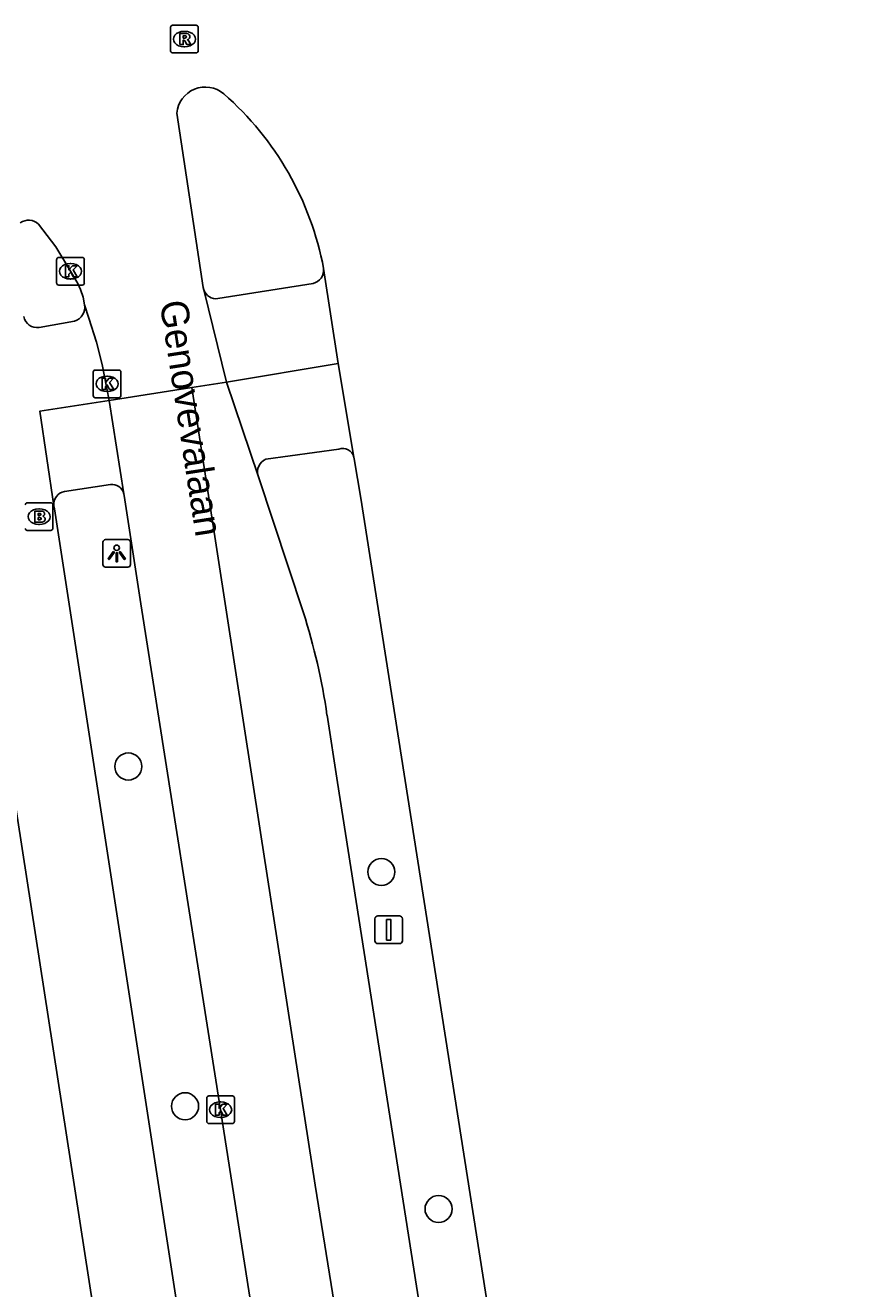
# Model space of a CAD drawing. Extents: x 160077 to 160945, y 386481 to 387498.
# Drawn here: x 160877.64 to 160907.62, y 386829.32 to 386875.02 of the extents above; entities that cross this region are included whole.
import ezdxf

# ---------------------------------------------------------------- set-up
doc = ezdxf.new("R2010")
doc.units = 0
for name, color, linetype in [('IMGEO_Boom', 7, 'Continuous'), ('IMGEO_Brandkraan', 7, 'Continuous'), ('IMGEO_Fietspad_gesloten', 7, 'Continuous'), ('IMGEO_Kolk', 7, 'Continuous'), ('IMGEO_Lichtpunt', 7, 'Continuous'), ('IMGEO_Openbare_ruimte_label', 7, 'Continuous'), ('IMGEO_Rijbaan_lokaal_gesloten', 7, 'Continuous'), ('IMGEO_Rioolput', 7, 'Continuous'), ('IMGEO_Verkeersbordpaal', 7, 'Continuous'), ('IMGEO_Voetpad_open', 7, 'Continuous')]:
    doc.layers.add(name, color=color, linetype=linetype)

msp = doc.modelspace()

# ---------------------------------------------------------------- linework, layer by layer
at = {"layer": 'IMGEO_Boom'}
for centre in [(160881.369, 386848.211), (160890.526, 386844.397), (160883.423, 386835.923), (160892.595, 386832.206)]:
    msp.add_circle(centre, 0.489, dxfattribs=at)
at = {"layer": 'IMGEO_Brandkraan'}
for p, q in [((160877.713, 386857.748), (160878.565, 386857.748)), ((160878.639, 386857.674), (160878.639, 386856.822)), ((160878.126, 386857.528), (160878.151, 386857.528)), ((160878.565, 386856.748), (160877.713, 386856.748)), ((160878.149, 386856.968), (160878.124, 386856.968))]:
    msp.add_line(p, q, dxfattribs=at)
for points in [[(160877.713, 386857.748), (160878.565, 386857.748)], [(160878.639, 386857.674), (160878.639, 386856.822)], [(160877.986, 386857.448), (160877.986, 386857.048), (160878.199, 386857.048)], [(160878.217, 386857.448), (160877.986, 386857.448)], [(160878.165, 386857.367), (160878.111, 386857.367), (160878.111, 386857.291)], [(160878.111, 386857.291), (160878.164, 386857.291)], [(160878.173, 386857.215), (160878.111, 386857.215), (160878.111, 386857.134)], [(160878.565, 386856.748), (160877.713, 386856.748)], [(160878.111, 386857.134), (160878.173, 386857.134)]]:
    msp.add_lwpolyline(points, dxfattribs=at)
for centre, radius, start, end in [((160877.715, 386857.672), 0.0765, 91.552, 178.448), ((160877.715, 386857.672), 0.0765, 91.552, 178.448), ((160878.563, 386857.672), 0.0765, 1.552, 88.448), ((160878.563, 386857.672), 0.0765, 1.552, 88.448), ((160878.166, 386857.329), 0.0379, 267.8285, 90.9355), ((160878.174, 386857.174), 0.0404, 269.8759, 90.5077), ((160878.221, 386857.303), 0.145, 59.4692, 91.5367), ((160878.246, 386857.35), 0.0922, 285.5137, 58.1501), ((160878.251, 386857.158), 0.105, 301.3115, 78.989), ((160877.715, 386856.824), 0.0765, 181.552, 268.448), ((160877.715, 386856.824), 0.0765, 181.552, 268.448), ((160878.205, 386857.299), 0.251, 268.6676, 293.5347), ((160878.563, 386856.824), 0.0765, 271.552, 358.448), ((160878.563, 386856.824), 0.0765, 271.552, 358.448)]:
    msp.add_arc(centre, radius, start, end, dxfattribs=at)
for centre, major_axis, ratio, start_param, end_param in [((160878.125, 386857.248), (-0.387, 0.002), 0.722429, 4.712389, 7.853982), ((160878.15, 386857.248), (-0.39, 0.002), 0.717154, 1.570796, 4.712389)]:
    msp.add_ellipse(centre, major_axis=major_axis, ratio=ratio, start_param=start_param, end_param=end_param, dxfattribs=at)
at = {"layer": 'IMGEO_Fietspad_gesloten'}
for points in [[(160874.337, 386865.738), (160875.587, 386857.71), (160893.595, 386741.462), (160905.557, 386665.372)], [(160888.054, 386865.681), (160884.609, 386865.135)], [(160879.421, 386864.318), (160878.137, 386864.088)], [(160884.916, 386862.115), (160888.964, 386862.792)], [(160878.676, 386857.643), (160878.166, 386861.063), (160880.671, 386861.449)], [(160896.196, 386744.497), (160887.606, 386799.639), (160878.692, 386857.53), (160878.676, 386857.643)]]:
    msp.add_lwpolyline(points, dxfattribs=at)
for centre, radius, start, end in [((160887.935, 386866.17), 0.503, 283.6672, 5.6808), ((160884.549, 386865.605), 0.474, 199.48, 277.305), ((160878.073, 386864.583), 0.499, 191.7048, 277.3572), ((160879.272, 386864.815), 0.519, 286.6524, 10.1977)]:
    msp.add_arc(centre, radius, start, end, dxfattribs=at)
at = {"layer": 'IMGEO_Kolk'}
for p, q in [((160878.775, 386865.697), (160878.775, 386866.549)), ((160878.85, 386866.623), (160879.702, 386866.623)), ((160879.263, 386866.403), (160879.288, 386866.403)), ((160879.776, 386866.549), (160879.776, 386865.697)), ((160879.286, 386865.843), (160879.261, 386865.843)), ((160879.702, 386865.623), (160878.85, 386865.623)), ((160880.099, 386861.625), (160880.099, 386862.477)), ((160880.174, 386862.551), (160881.026, 386862.551)), ((160880.587, 386862.331), (160880.612, 386862.331)), ((160881.1, 386862.477), (160881.1, 386861.625)), ((160880.61, 386861.771), (160880.585, 386861.771)), ((160881.026, 386861.551), (160880.174, 386861.551)), ((160884.206, 386835.371), (160884.206, 386836.223)), ((160884.281, 386836.297), (160885.133, 386836.297)), ((160885.207, 386836.223), (160885.207, 386835.371)), ((160884.694, 386836.077), (160884.719, 386836.077)), ((160885.133, 386835.297), (160884.281, 386835.297)), ((160884.717, 386835.517), (160884.692, 386835.517))]:
    msp.add_line(p, q, dxfattribs=at)
for points in [[(160878.775, 386865.697), (160878.775, 386866.549)], [(160878.85, 386866.623), (160879.702, 386866.623)], [(160879.096, 386866.323), (160879.219, 386866.323), (160879.219, 386866.172), (160879.349, 386866.323), (160879.513, 386866.323), (160879.367, 386866.172), (160879.52, 386865.923), (160879.368, 386865.923), (160879.283, 386866.087), (160879.219, 386866.02), (160879.219, 386865.923), (160879.096, 386865.923), (160879.096, 386866.323)], [(160879.776, 386866.549), (160879.776, 386865.697)], [(160879.702, 386865.623), (160878.85, 386865.623)], [(160880.099, 386861.625), (160880.099, 386862.477)], [(160880.174, 386862.551), (160881.026, 386862.551)], [(160880.42, 386862.251), (160880.543, 386862.251), (160880.543, 386862.1), (160880.673, 386862.251), (160880.837, 386862.251), (160880.691, 386862.1), (160880.844, 386861.851), (160880.692, 386861.851), (160880.607, 386862.015), (160880.543, 386861.948), (160880.543, 386861.851), (160880.42, 386861.851), (160880.42, 386862.251)], [(160881.1, 386862.477), (160881.1, 386861.625)], [(160881.026, 386861.551), (160880.174, 386861.551)], [(160884.206, 386835.371), (160884.206, 386836.223)], [(160884.281, 386836.297), (160885.133, 386836.297)], [(160885.207, 386836.223), (160885.207, 386835.371)], [(160884.527, 386835.997), (160884.65, 386835.997), (160884.65, 386835.846), (160884.78, 386835.997), (160884.944, 386835.997), (160884.798, 386835.846), (160884.951, 386835.597), (160884.799, 386835.597), (160884.714, 386835.761), (160884.65, 386835.694), (160884.65, 386835.597), (160884.527, 386835.597), (160884.527, 386835.997)], [(160885.133, 386835.297), (160884.281, 386835.297)]]:
    msp.add_lwpolyline(points, dxfattribs=at)
for centre, start, end in [((160878.852, 386866.547), 91.552, 178.448), ((160878.852, 386866.547), 91.552, 178.448), ((160879.7, 386866.547), 1.552, 88.448), ((160879.7, 386866.547), 1.552, 88.448), ((160878.852, 386865.699), 181.552, 268.448), ((160878.852, 386865.699), 181.552, 268.448), ((160879.7, 386865.699), 271.552, 358.448), ((160879.7, 386865.699), 271.552, 358.448), ((160880.176, 386862.475), 91.552, 178.448), ((160880.176, 386862.475), 91.552, 178.448), ((160881.024, 386862.475), 1.552, 88.448), ((160881.024, 386862.475), 1.552, 88.448), ((160880.176, 386861.627), 181.552, 268.448), ((160880.176, 386861.627), 181.552, 268.448), ((160881.024, 386861.627), 271.552, 358.448), ((160881.024, 386861.627), 271.552, 358.448), ((160884.283, 386836.221), 91.552, 178.448), ((160884.283, 386836.221), 91.552, 178.448), ((160885.131, 386836.221), 1.552, 88.448), ((160885.131, 386836.221), 1.552, 88.448), ((160884.283, 386835.373), 181.552, 268.448), ((160884.283, 386835.373), 181.552, 268.448), ((160885.131, 386835.373), 271.552, 358.448), ((160885.131, 386835.373), 271.552, 358.448)]:
    msp.add_arc(centre, 0.0765, start, end, dxfattribs=at)
for centre, major_axis, ratio, start_param, end_param in [((160879.262, 386866.123), (-0.387, 0.002), 0.722429, 4.712389, 7.853982), ((160879.287, 386866.123), (-0.39, 0.002), 0.717154, 1.570796, 4.712389), ((160880.586, 386862.051), (-0.387, 0.002), 0.722429, 4.712389, 7.853982), ((160880.611, 386862.051), (-0.39, 0.002), 0.717154, 1.570796, 4.712389), ((160884.693, 386835.797), (-0.387, 0.002), 0.722429, 4.712389, 7.853982), ((160884.718, 386835.797), (-0.39, 0.002), 0.717154, 1.570796, 4.712389)]:
    msp.add_ellipse(centre, major_axis=major_axis, ratio=ratio, start_param=start_param, end_param=end_param, dxfattribs=at)
at = {"layer": 'IMGEO_Lichtpunt'}
for p, q in [((160880.449, 386856.323), (160880.449, 386855.516)), ((160880.449, 386856.323), (160880.449, 386855.516)), ((160881.351, 386856.418), (160880.543, 386856.418)), ((160881.351, 386856.418), (160880.543, 386856.418)), ((160881.445, 386855.516), (160881.445, 386856.323)), ((160881.445, 386855.516), (160881.445, 386856.323)), ((160880.543, 386855.422), (160881.351, 386855.422)), ((160880.543, 386855.422), (160881.351, 386855.422))]:
    msp.add_line(p, q, dxfattribs=at)
for points in [[(160880.823, 386855.987), (160880.862, 386855.959), (160880.674, 386855.697), (160880.636, 386855.724), (160880.823, 386855.987)], [(160880.925, 386855.939), (160880.972, 386855.939), (160880.972, 386855.617), (160880.925, 386855.617), (160880.925, 386855.939)], [(160881.035, 386855.959), (160881.073, 386855.986), (160881.26, 386855.724), (160881.221, 386855.696), (160881.035, 386855.959)]]:
    msp.add_lwpolyline(points, dxfattribs=at)
msp.add_circle((160880.948, 386856.121), 0.0994, dxfattribs=at)
for centre, start, end in [((160880.543, 386856.323), 90, 180), ((160880.543, 386856.323), 90, 180), ((160881.351, 386856.323), 0, 90), ((160881.351, 386856.323), 0, 90), ((160880.543, 386855.516), 180, 270), ((160880.543, 386855.516), 180, 270), ((160881.351, 386855.516), 270, 0), ((160881.351, 386855.516), 270, 360)]:
    msp.add_arc(centre, 0.0946, start, end, dxfattribs=at)
at = {"layer": 'IMGEO_Rijbaan_lokaal_gesloten'}
for points in [[(160884.102, 386865.447), (160884.079, 386865.54), (160883.123, 386871.843)], [(160878.121, 386867.824), (160878.74, 386867.001), (160879.276, 386866.123), (160879.541, 386865.682), (160879.637, 386865.468), (160879.73, 386865.183), (160879.783, 386864.907)], [(160888.436, 386866.22), (160888.964, 386862.792)], [(160884.916, 386862.115), (160884.102, 386865.447)], [(160879.783, 386864.907), (160879.942, 386864.432), (160880.218, 386863.557), (160880.42, 386862.753), (160880.671, 386861.449)], [(160888.964, 386862.792), (160889.533, 386859.4)], [(160880.671, 386861.449), (160883.663, 386861.918)], [(160883.663, 386861.918), (160884.916, 386862.115)], [(160883.663, 386861.918), (160886.157, 386845.818), (160888.131, 386833.071), (160892.674, 386804.847), (160897.019, 386777.123), (160902.158, 386744.164)], [(160886.065, 386858.719), (160884.916, 386862.115)], [(160880.671, 386861.449), (160881.204, 386858.078)], [(160889.533, 386859.4), (160889.543, 386859.337), (160889.777, 386857.919), (160897.593, 386808.162), (160906.712, 386750), (160907.619, 386744.213)], [(160887.704, 386853.773), (160886.065, 386858.719)], [(160881.204, 386858.078), (160881.214, 386858.015), (160881.821, 386854.1), (160884.707, 386835.797), (160888.496, 386811.61), (160894.846, 386771.127), (160898.145, 386750), (160898.313, 386748.921), (160899.004, 386744.575)], [(160905.147, 386744.116), (160904.227, 386750), (160895.194, 386807.738), (160888.939, 386847.628), (160888.558, 386850.065)]]:
    msp.add_lwpolyline(points, dxfattribs=at)
for centre, radius, start, end in [((160884.155, 386871.747), 1.037, 49.8539, 174.7097), ((160877.453, 386864.135), 11.179, 10.7486, 48.749), ((160877.761, 386867.452), 0.518, 45.8916, 126.2062), ((160866.415, 386846.918), 22.365, 8.09, 17.8496)]:
    msp.add_arc(centre, radius, start, end, dxfattribs=at)
at = {"layer": 'IMGEO_Rioolput'}
for p, q in [((160882.972, 386875.02), (160883.824, 386875.02)), ((160882.897, 386874.094), (160882.897, 386874.946)), ((160883.385, 386874.8), (160883.41, 386874.8)), ((160883.898, 386874.946), (160883.898, 386874.094)), ((160883.408, 386874.24), (160883.383, 386874.24)), ((160883.824, 386874.02), (160882.972, 386874.02))]:
    msp.add_line(p, q, dxfattribs=at)
for points in [[(160882.972, 386875.02), (160883.824, 386875.02)], [(160882.897, 386874.094), (160882.897, 386874.946)], [(160883.486, 386874.718), (160883.234, 386874.72), (160883.234, 386874.32)], [(160883.412, 386874.639), (160883.358, 386874.639), (160883.358, 386874.558)], [(160883.358, 386874.558), (160883.41, 386874.558)], [(160883.898, 386874.946), (160883.898, 386874.094)], [(160883.234, 386874.32), (160883.358, 386874.32), (160883.358, 386874.482), (160883.369, 386874.482)], [(160883.416, 386874.453), (160883.487, 386874.32), (160883.627, 386874.32), (160883.562, 386874.446)], [(160883.824, 386874.02), (160882.972, 386874.02)]]:
    msp.add_lwpolyline(points, dxfattribs=at)
for centre, radius, start, end in [((160882.974, 386874.944), 0.0765, 91.552, 178.448), ((160882.974, 386874.944), 0.0765, 91.552, 178.448), ((160883.822, 386874.944), 0.0765, 1.552, 88.448), ((160883.822, 386874.944), 0.0765, 1.552, 88.448), ((160883.394, 386874.747), 0.19, 274.7715, 282.9687), ((160883.418, 386874.543), 0.0964, 77.0061, 93.1865), ((160883.432, 386874.6), 0.0378, 276.6634, 79.6772), ((160883.485, 386874.608), 0.109, 350.3612, 89.416), ((160883.483, 386874.608), 0.112, 277.5842, 350.9817), ((160882.974, 386874.096), 0.0765, 181.552, 268.448), ((160882.974, 386874.096), 0.0765, 181.552, 268.448), ((160883.368, 386874.429), 0.0533, 26.0293, 88.6989), ((160883.467, 386874.393), 0.108, 29.5134, 73.7905), ((160883.822, 386874.096), 0.0765, 271.552, 358.448), ((160883.822, 386874.096), 0.0765, 271.552, 358.448)]:
    msp.add_arc(centre, radius, start, end, dxfattribs=at)
for centre, major_axis, ratio, start_param, end_param in [((160883.384, 386874.52), (-0.387, 0.002), 0.722429, 4.712389, 7.853982), ((160883.409, 386874.52), (-0.39, 0.002), 0.717154, 1.570796, 4.712389)]:
    msp.add_ellipse(centre, major_axis=major_axis, ratio=ratio, start_param=start_param, end_param=end_param, dxfattribs=at)
at = {"layer": 'IMGEO_Verkeersbordpaal'}
for p, q in [((160890.294, 386841.906), (160890.294, 386842.706)), ((160890.294, 386842.706), (160890.294, 386841.906)), ((160890.394, 386842.806), (160891.184, 386842.806)), ((160891.184, 386842.806), (160890.394, 386842.806)), ((160891.284, 386842.706), (160891.284, 386841.906)), ((160891.284, 386841.906), (160891.284, 386842.706)), ((160891.184, 386841.806), (160890.394, 386841.806)), ((160890.394, 386841.806), (160891.184, 386841.806))]:
    msp.add_line(p, q, dxfattribs=at)
msp.add_lwpolyline([(160890.714, 386842.681), (160890.864, 386842.681), (160890.864, 386841.931), (160890.714, 386841.931), (160890.714, 386842.681)], dxfattribs=at)
for centre, start, end in [((160890.394, 386842.706), 90, 180), ((160890.394, 386842.706), 90, 180), ((160891.184, 386842.706), 0, 90), ((160891.184, 386842.706), 360, 90), ((160890.394, 386841.906), 180, 270), ((160890.394, 386841.906), 180, 270), ((160891.184, 386841.906), 270, 0), ((160891.184, 386841.906), 270, 0)]:
    msp.add_arc(centre, 0.1, start, end, dxfattribs=at)
at = {"layer": 'IMGEO_Voetpad_open'}
for points in [[(160886.344, 386859.326), (160888.985, 386859.693)], [(160879.062, 386858.162), (160880.722, 386858.407)]]:
    msp.add_lwpolyline(points, dxfattribs=at)
for centre, radius, start, end in [((160889.127, 386859.3), 0.418, 13.7917, 109.944), ((160886.545, 386858.866), 0.502, 113.6371, 196.9923), ((160879.14, 386857.701), 0.467, 99.5538, 187.167), ((160880.783, 386857.979), 0.432, 13.2115, 98.1558)]:
    msp.add_arc(centre, radius, start, end, dxfattribs=at)

# ---------------------------------------------------------------- texts
at = {"layer": 'IMGEO_Openbare_ruimte_label'}
msp.add_text('Genovevalaan', height=1, rotation=278.7462, dxfattribs=at).set_placement((160882.502, 386865.001))

doc.saveas('drawing.dxf')
